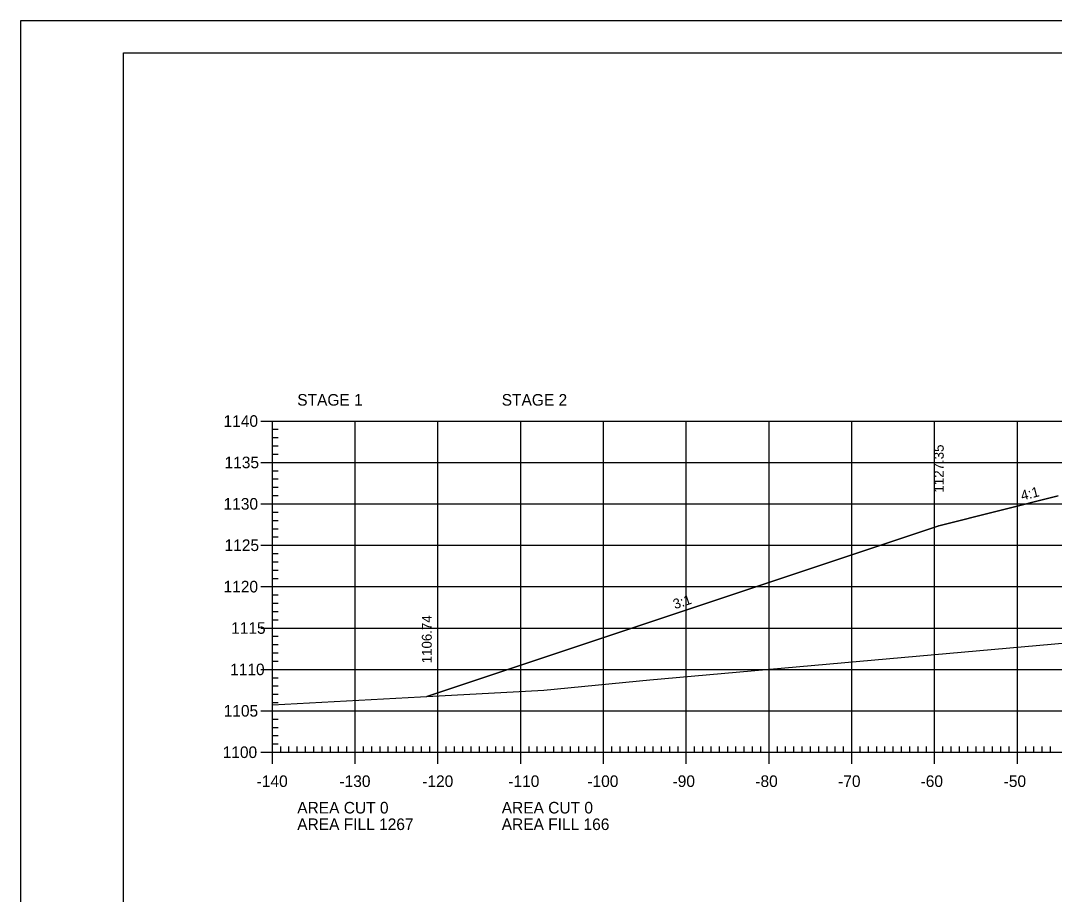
# Model space of a CAD drawing. Extents: x 1322838 to 1324533, y 339903 to 351025.
# Drawn here: x 1323533.3 to 1323658.2, y 343211 to 343316.5 of the extents above; entities that cross this region are included whole.
import ezdxf

# ---------------------------------------------------------------- set-up
doc = ezdxf.new("R2010")
doc.units = 0
for name, color, linetype in [('R_Axis', 7, 'Continuous'), ('R_Axis Annot', 7, 'Continuous'), ('R_Border', 7, 'Continuous'), ('R_Exist Surface', 7, 'Continuous'), ('R_Fin Surface', 7, 'Continuous'), ('R_Fin Surface Annot', 7, 'Continuous'), ('R_Grid', 7, 'Continuous'), ('R_No Plot', 7, 'Continuous')]:
    doc.layers.add(name, color=color, linetype=linetype)

msp = doc.modelspace()

# ---------------------------------------------------------------- linework, layer by layer
at = {"layer": 'R_Axis'}
for p, q in [((1323562.32, 343268.17), (1323565.12, 343268.17)), ((1323563.72, 343228.17), (1323563.72, 343268.17)), ((1323563.72, 343267.17), (1323564.42, 343267.17)), ((1323563.72, 343266.17), (1323564.42, 343266.17)), ((1323563.72, 343265.17), (1323564.42, 343265.17)), ((1323563.72, 343264.17), (1323564.42, 343264.17)), ((1323562.32, 343263.17), (1323565.12, 343263.17)), ((1323563.72, 343262.17), (1323564.42, 343262.17)), ((1323563.72, 343261.17), (1323564.42, 343261.17)), ((1323563.72, 343260.17), (1323564.42, 343260.17)), ((1323563.72, 343259.17), (1323564.42, 343259.17)), ((1323562.32, 343258.17), (1323565.12, 343258.17)), ((1323563.72, 343257.17), (1323564.42, 343257.17)), ((1323563.72, 343256.17), (1323564.42, 343256.17)), ((1323563.72, 343255.17), (1323564.42, 343255.17)), ((1323563.72, 343254.17), (1323564.42, 343254.17)), ((1323562.32, 343253.17), (1323565.12, 343253.17)), ((1323563.72, 343252.17), (1323564.42, 343252.17)), ((1323563.72, 343251.17), (1323564.42, 343251.17)), ((1323563.72, 343250.17), (1323564.42, 343250.17)), ((1323563.72, 343249.17), (1323564.42, 343249.17)), ((1323562.32, 343248.17), (1323565.12, 343248.17)), ((1323563.72, 343247.17), (1323564.42, 343247.17)), ((1323563.72, 343246.17), (1323564.42, 343246.17)), ((1323563.72, 343245.17), (1323564.42, 343245.17)), ((1323563.72, 343244.17), (1323564.42, 343244.17)), ((1323562.32, 343243.17), (1323565.12, 343243.17)), ((1323563.72, 343242.17), (1323564.42, 343242.17)), ((1323563.72, 343241.17), (1323564.42, 343241.17)), ((1323563.72, 343240.17), (1323564.42, 343240.17)), ((1323563.72, 343239.17), (1323564.42, 343239.17)), ((1323562.32, 343238.17), (1323565.12, 343238.17)), ((1323563.72, 343237.17), (1323564.42, 343237.17)), ((1323563.72, 343236.17), (1323564.42, 343236.17)), ((1323563.72, 343235.17), (1323564.42, 343235.17)), ((1323563.72, 343234.17), (1323564.42, 343234.17)), ((1323562.32, 343233.17), (1323565.12, 343233.17)), ((1323563.72, 343232.17), (1323564.42, 343232.17)), ((1323563.72, 343231.17), (1323564.42, 343231.17)), ((1323563.72, 343230.17), (1323564.42, 343230.17)), ((1323563.72, 343226.77), (1323563.72, 343229.57)), ((1323563.72, 343229.17), (1323564.42, 343229.17)), ((1323564.72, 343228.17), (1323564.72, 343228.87)), ((1323565.72, 343228.17), (1323565.72, 343228.87)), ((1323566.72, 343228.17), (1323566.72, 343228.87)), ((1323567.72, 343228.17), (1323567.72, 343228.87)), ((1323568.72, 343228.17), (1323568.72, 343228.87)), ((1323569.72, 343228.17), (1323569.72, 343228.87)), ((1323570.72, 343228.17), (1323570.72, 343228.87)), ((1323571.72, 343228.17), (1323571.72, 343228.87)), ((1323572.72, 343228.17), (1323572.72, 343228.87)), ((1323573.72, 343226.77), (1323573.72, 343229.57)), ((1323574.72, 343228.17), (1323574.72, 343228.87)), ((1323575.72, 343228.17), (1323575.72, 343228.87)), ((1323576.72, 343228.17), (1323576.72, 343228.87)), ((1323577.72, 343228.17), (1323577.72, 343228.87)), ((1323578.72, 343228.17), (1323578.72, 343228.87)), ((1323579.72, 343228.17), (1323579.72, 343228.87)), ((1323580.72, 343228.17), (1323580.72, 343228.87)), ((1323581.72, 343228.17), (1323581.72, 343228.87)), ((1323582.72, 343228.17), (1323582.72, 343228.87)), ((1323583.72, 343226.77), (1323583.72, 343229.57)), ((1323584.72, 343228.17), (1323584.72, 343228.87)), ((1323585.72, 343228.17), (1323585.72, 343228.87)), ((1323586.72, 343228.17), (1323586.72, 343228.87)), ((1323587.72, 343228.17), (1323587.72, 343228.87)), ((1323588.72, 343228.17), (1323588.72, 343228.87)), ((1323589.72, 343228.17), (1323589.72, 343228.87)), ((1323590.72, 343228.17), (1323590.72, 343228.87)), ((1323591.72, 343228.17), (1323591.72, 343228.87)), ((1323592.72, 343228.17), (1323592.72, 343228.87)), ((1323593.72, 343226.77), (1323593.72, 343229.57)), ((1323594.72, 343228.17), (1323594.72, 343228.87)), ((1323595.72, 343228.17), (1323595.72, 343228.87)), ((1323596.72, 343228.17), (1323596.72, 343228.87)), ((1323597.72, 343228.17), (1323597.72, 343228.87)), ((1323598.72, 343228.17), (1323598.72, 343228.87)), ((1323599.72, 343228.17), (1323599.72, 343228.87)), ((1323600.72, 343228.17), (1323600.72, 343228.87)), ((1323601.72, 343228.17), (1323601.72, 343228.87)), ((1323602.72, 343228.17), (1323602.72, 343228.87)), ((1323603.72, 343226.77), (1323603.72, 343229.57)), ((1323604.72, 343228.17), (1323604.72, 343228.87)), ((1323605.72, 343228.17), (1323605.72, 343228.87)), ((1323606.72, 343228.17), (1323606.72, 343228.87)), ((1323607.72, 343228.17), (1323607.72, 343228.87)), ((1323608.72, 343228.17), (1323608.72, 343228.87)), ((1323609.72, 343228.17), (1323609.72, 343228.87)), ((1323610.72, 343228.17), (1323610.72, 343228.87)), ((1323611.72, 343228.17), (1323611.72, 343228.87)), ((1323612.72, 343228.17), (1323612.72, 343228.87)), ((1323613.72, 343226.77), (1323613.72, 343229.57)), ((1323614.72, 343228.17), (1323614.72, 343228.87)), ((1323615.72, 343228.17), (1323615.72, 343228.87)), ((1323616.72, 343228.17), (1323616.72, 343228.87)), ((1323617.72, 343228.17), (1323617.72, 343228.87)), ((1323618.72, 343228.17), (1323618.72, 343228.87)), ((1323619.72, 343228.17), (1323619.72, 343228.87)), ((1323620.72, 343228.17), (1323620.72, 343228.87)), ((1323621.72, 343228.17), (1323621.72, 343228.87)), ((1323622.72, 343228.17), (1323622.72, 343228.87)), ((1323623.72, 343226.77), (1323623.72, 343229.57)), ((1323624.72, 343228.17), (1323624.72, 343228.87)), ((1323625.72, 343228.17), (1323625.72, 343228.87)), ((1323626.72, 343228.17), (1323626.72, 343228.87)), ((1323627.72, 343228.17), (1323627.72, 343228.87)), ((1323628.72, 343228.17), (1323628.72, 343228.87)), ((1323629.72, 343228.17), (1323629.72, 343228.87)), ((1323630.72, 343228.17), (1323630.72, 343228.87)), ((1323631.72, 343228.17), (1323631.72, 343228.87)), ((1323632.72, 343228.17), (1323632.72, 343228.87)), ((1323633.72, 343226.77), (1323633.72, 343229.57)), ((1323634.72, 343228.17), (1323634.72, 343228.87)), ((1323635.72, 343228.17), (1323635.72, 343228.87)), ((1323636.72, 343228.17), (1323636.72, 343228.87)), ((1323637.72, 343228.17), (1323637.72, 343228.87)), ((1323638.72, 343228.17), (1323638.72, 343228.87)), ((1323639.72, 343228.17), (1323639.72, 343228.87)), ((1323640.72, 343228.17), (1323640.72, 343228.87)), ((1323641.72, 343228.17), (1323641.72, 343228.87)), ((1323642.72, 343228.17), (1323642.72, 343228.87)), ((1323643.72, 343226.77), (1323643.72, 343229.57)), ((1323644.72, 343228.17), (1323644.72, 343228.87)), ((1323645.72, 343228.17), (1323645.72, 343228.87)), ((1323646.72, 343228.17), (1323646.72, 343228.87)), ((1323647.72, 343228.17), (1323647.72, 343228.87)), ((1323648.72, 343228.17), (1323648.72, 343228.87)), ((1323649.72, 343228.17), (1323649.72, 343228.87)), ((1323650.72, 343228.17), (1323650.72, 343228.87)), ((1323651.72, 343228.17), (1323651.72, 343228.87)), ((1323652.72, 343228.17), (1323652.72, 343228.87)), ((1323653.72, 343226.77), (1323653.72, 343229.57)), ((1323654.72, 343228.17), (1323654.72, 343228.87)), ((1323655.72, 343228.17), (1323655.72, 343228.87)), ((1323656.72, 343228.17), (1323656.72, 343228.87)), ((1323657.72, 343228.17), (1323657.72, 343228.87)), ((1323562.32, 343228.17), (1323565.12, 343228.17)), ((1323563.72, 343228.17), (1323843.72, 343228.17))]:
    msp.add_line(p, q, dxfattribs=at)
at = {"layer": 'R_Border'}
for p, q in [((1323545.72, 343312.63), (1323861.9, 343312.63)), ((1323545.72, 343107.17), (1323545.72, 343312.63))]:
    msp.add_line(p, q, dxfattribs=at)
at = {"layer": 'R_Exist Surface'}
msp.add_lwpolyline([(1323563.72, 343233.91), (1323596.5, 343235.67), (1323609.31, 343236.91), (1323661.41, 343241.56)], dxfattribs=at)
at = {"layer": 'R_Fin Surface'}
msp.add_lwpolyline([(1323582.37, 343234.91), (1323644.11, 343255.49), (1323644.17, 343255.51), (1323644.22, 343255.53), (1323644.22, 343255.53), (1323658.64, 343259.13)], dxfattribs=at)
at = {"layer": 'R_Grid'}
for p, q in [((1323563.72, 343268.17), (1323843.72, 343268.17)), ((1323563.72, 343228.17), (1323563.72, 343268.17)), ((1323573.72, 343228.17), (1323573.72, 343268.17)), ((1323583.72, 343228.17), (1323583.72, 343268.17)), ((1323593.72, 343228.17), (1323593.72, 343268.17)), ((1323603.72, 343228.17), (1323603.72, 343268.17)), ((1323613.72, 343228.17), (1323613.72, 343268.17)), ((1323623.72, 343228.17), (1323623.72, 343268.17)), ((1323633.72, 343228.17), (1323633.72, 343268.17)), ((1323643.72, 343228.17), (1323643.72, 343268.17)), ((1323653.72, 343228.17), (1323653.72, 343268.17)), ((1323563.72, 343263.17), (1323843.72, 343263.17)), ((1323563.72, 343258.17), (1323843.72, 343258.17)), ((1323563.72, 343253.17), (1323843.72, 343253.17)), ((1323563.72, 343248.17), (1323843.72, 343248.17)), ((1323563.72, 343243.17), (1323843.72, 343243.17)), ((1323563.72, 343238.17), (1323843.72, 343238.17)), ((1323563.72, 343233.17), (1323843.72, 343233.17)), ((1323563.72, 343228.17), (1323843.72, 343228.17))]:
    msp.add_line(p, q, dxfattribs=at)
at = {"layer": 'R_No Plot'}
msp.add_line((1323533.31, 343316.53), (1323866.65, 343316.53), dxfattribs=at)
for points in [[(1323533.31, 343316.53), (1323866.65, 343316.53), (1323866.65, 343103.19), (1323533.31, 343103.19)], [(1323779.64, 343312.63), (1323799.26, 343312.63), (1323799.26, 343302.75), (1323815.37, 343302.75), (1323838.57, 343302.75), (1323838.57, 343270.08), (1323861.77, 343270.08), (1323861.9, 343107.17), (1323545.72, 343107.17), (1323545.72, 343312.63)]]:
    msp.add_lwpolyline(points, close=True, dxfattribs=at)
msp.add_lwpolyline([(1323658.64, 343259.13), (1323644.22, 343255.53), (1323644.17, 343255.51), (1323644.11, 343255.49), (1323582.37, 343234.91), (1323596.5, 343235.67), (1323609.31, 343236.91), (1323661.41, 343241.56)], dxfattribs=at)

# ---------------------------------------------------------------- texts
at = {"layer": 'R_Axis Annot'}
for s, p in [('STAGE 1', (1323566.72, 343270.03)), ('STAGE 2', (1323591.42, 343270.03)), ('1140', (1323557.82, 343267.47)), ('1135', (1323557.94, 343262.47)), ('1130', (1323557.82, 343257.47)), ('1125', (1323557.94, 343252.47)), ('1120', (1323557.82, 343247.47)), ('1115', (1323558.73, 343242.47)), ('1110', (1323558.61, 343237.47)), ('1105', (1323557.83, 343232.47)), ('1100', (1323557.71, 343227.47)), ('-140', (1323561.82, 343223.97)), ('-130', (1323571.82, 343223.97)), ('-120', (1323581.82, 343223.97)), ('-110', (1323592.22, 343223.97)), ('-100', (1323601.77, 343223.97)), ('-90', (1323612.06, 343223.97)), ('-80', (1323622.06, 343223.97)), ('-70', (1323632.06, 343223.97)), ('-60', (1323642.02, 343223.97)), ('-50', (1323652.06, 343223.97)), ('AREA CUT 0', (1323566.72, 343220.77)), ('AREA CUT 0', (1323591.42, 343220.77)), ('AREA FILL 1267', (1323566.72, 343218.77)), ('AREA FILL 166', (1323591.42, 343218.77))]:
    msp.add_text(s, height=1.4, dxfattribs=at).set_placement(p)
at = {"layer": 'R_Fin Surface Annot'}
for s, rotation, p in [('1127.35', 90, (1323644.82, 343259.53)), ('4:1', 14.0362, (1323654.29, 343258.56)), ('3:1', 18.4352, (1323612.35, 343245.43)), ('1106.74', 90, (1323582.97, 343238.91))]:
    msp.add_text(s, height=1.2, rotation=rotation, dxfattribs=at).set_placement(p)

doc.saveas('drawing.dxf')
